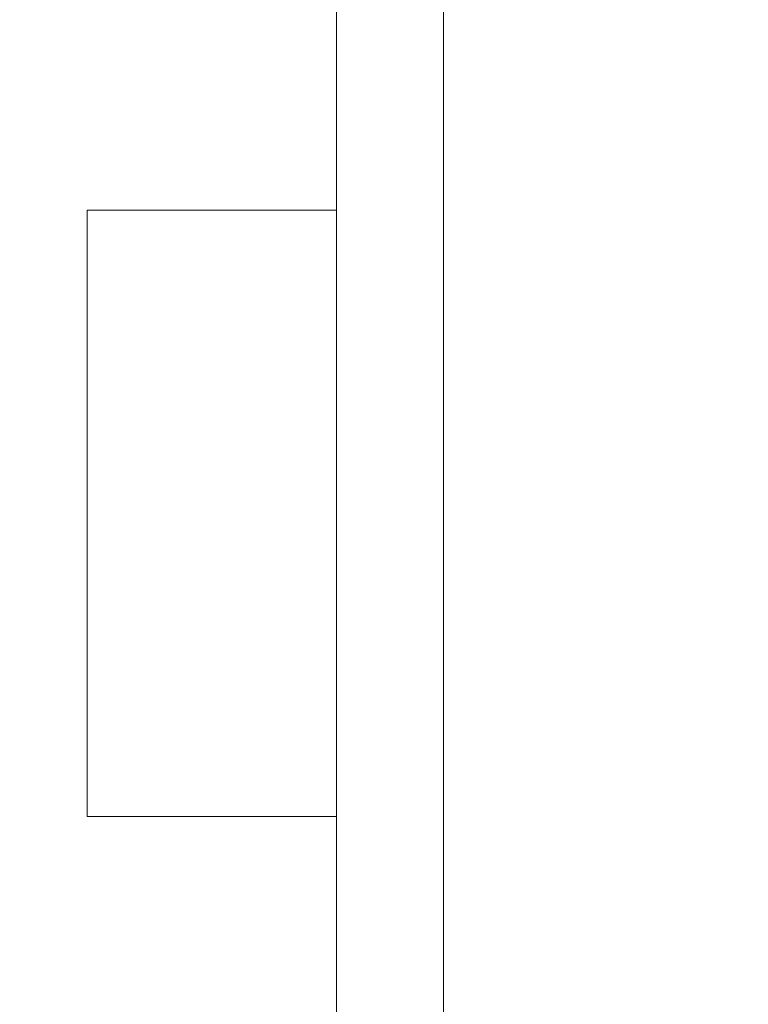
# Model space of a CAD drawing. Header units: metres. Extents: x -3.6 to 90.7, y -11.1 to 18.
# Tile 518 of 656: x 43.991 to 44.195, y 11.82 to 12.096. Entities that reach past the tile are written whole.
import ezdxf

# ---------------------------------------------------------------- set-up
doc = ezdxf.new("R2010")
doc.units = ezdxf.units.M
doc.header["$MEASUREMENT"] = 0
doc.linetypes.add('Wipeout_Contour', pattern=[1, 0, -1])
doc.layers.add('152 - Bemaßung_ Beschriftung.Ausbau', color=7, linetype='Continuous')
doc.layers.add('701 - Einrichtung.Möbel', color=7, linetype='Continuous')
doc.styles.add('ERSTELLTER_STIL_2', font='txt')
doc.dimstyles.new('ERSTELLTER_STIL__3', dxfattribs={"dimtxt": 0.1, "dimasz": 0.0532, "dimexe": 0.18, "dimexo": 0.0625, "dimgap": 0, "dimtad": 1, "dimtih": 1, "dimtoh": 1, "dimzin": 0, "dimdsep": 46, "dimtxsty": 'ERSTELLTER_STIL_2', "dimblk": 'ARROWHEAD_2', "dimblk1": 'ARROWHEAD_2', "dimblk2": 'ARROWHEAD_2', "dimcen": 0.09, "dimse1": 1, "dimse2": 1, "dimclrd": 7, "dimclre": 7, "dimclrt": 7, "dimazin": 0, "dimtfac": 1, "dimtdec": 4, "dimtmove": 0, "dimatfit": 3, "dimfxl": 1, "dimtolj": 1, "dimtzin": 0, "dimarcsym": 0})

# ---------------------------------------------------------------- blocks, each defined once
blk = doc.blocks.new('*D274')
at = {"layer": '152 - Bemaßung_ Beschriftung.Ausbau', "color": 7, "linetype": 'Continuous', "lineweight": 5}
for p, q in [((43.80997, 15.3025), (43.80997, 15.4075)), ((47.24003, 15.3025), (47.24003, 15.4075)), ((43.83018, 15.39), (43.78977, 15.32)), ((47.26023, 15.39), (47.21982, 15.32)), ((43.80997, 15.355), (47.24003, 15.355))]:
    blk.add_line(p, q, dxfattribs=at)
at = {"layer": '152 - Bemaßung_ Beschriftung.Ausbau', "color": 7, "lineweight": 5, "char_height": 0.1, "attachment_point": 7, "style": 'ERSTELLTER_STIL_2'}
for s, insert in [('\\A1;{\\pql;\\fArial|b0|i0|c0|p38;3,43\\fArial|b0|i0|c0|p38;\\A1{\\H.66x;\\S01^  ;}}', (45.266, 15.35559)), ('\\A1;{\\pql;\\fArial|b0|i0|c0|p38;17}', (47.06802, 15.375))]:
    blk.add_mtext(s, dxfattribs=dict(at, insert=insert))
blk = doc.blocks.new('ARROWHEAD_2')
at = {"color": 0, "linetype": 'Continuous', "lineweight": 0}
for p, q in [((-0.3781, -0.655), (0.3781, 0.655)), ((0, 0), (-1, 0))]:
    blk.add_line(p, q, dxfattribs=at)

msp = doc.modelspace()

# ---------------------------------------------------------------- wipeouts: each hides what was drawn before it
at = {"color": 254, "linetype": 'Wipeout_Contour', "lineweight": 0, "ltscale": 278.02948}
msp.add_wipeout([(43.80997, 10.68998), (46.00997, 10.68998), (46.00997, 11.48998), (44.60997, 11.48998), (44.60997, 12.68998), (43.80997, 12.68998)], dxfattribs=at).dxf.layer = '701 - Einrichtung.Möbel'

# ---------------------------------------------------------------- next in the draw order: wipeouts: each hides what was drawn before it
at = {"color": 254, "linetype": 'Wipeout_Contour', "lineweight": 0, "ltscale": 182.762938}
msp.add_wipeout([(44.10989, 11.55784), (44.10989, 12.35784), (44.07989, 12.35784), (44.07989, 11.55784)], dxfattribs=at).dxf.layer = '701 - Einrichtung.Möbel'

# ---------------------------------------------------------------- next in the draw order: linework, layer by layer
at = {"layer": '701 - Einrichtung.Möbel', "color": 7, "linetype": 'Continuous', "lineweight": 5, "flags": 128}
msp.add_lwpolyline([(44.10989, 11.55784), (44.10989, 12.35784), (44.07989, 12.35784), (44.07989, 11.55784)], close=True, dxfattribs=at)

# ---------------------------------------------------------------- next in the draw order: wipeouts: each hides what was drawn before it
at = {"color": 254, "linetype": 'Wipeout_Contour', "lineweight": 0, "ltscale": 182.56696}
msp.add_wipeout([(44.07989, 12.04284), (44.00989, 12.04284), (44.00989, 11.87284), (44.07989, 11.87284)], dxfattribs=at).dxf.layer = '701 - Einrichtung.Möbel'

# ---------------------------------------------------------------- next in the draw order: linework, layer by layer
at = {"layer": '701 - Einrichtung.Möbel', "color": 7, "linetype": 'Continuous', "lineweight": 5, "flags": 128}
msp.add_lwpolyline([(44.07989, 12.04284), (44.00989, 12.04284), (44.00989, 11.87284), (44.07989, 11.87284)], close=True, dxfattribs=at)

# ---------------------------------------------------------------- next in the draw order: dimensions: what is measured, and where the dimension line sits
at = {"layer": '152 - Bemaßung_ Beschriftung.Ausbau', "color": 7, "linetype": 'Continuous', "lineweight": 5}
dim = msp.add_linear_dim(base=(47.24003, 15.355), p1=(43.80997, 10.62024), p2=(47.24003, 10.74998), dimstyle='ERSTELLTER_STIL__3', dxfattribs=at)
dim.commit()
dim.dimension.update_dxf_attribs({"geometry": '*D274', "text_midpoint": (45.56906, 15.425), "dimtype": 160})

doc.saveas('drawing.dxf')
